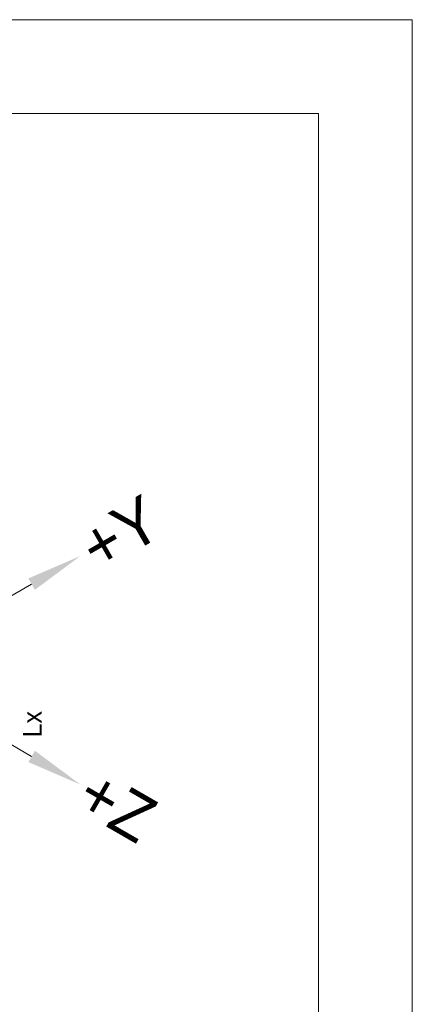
# Model space of a CAD drawing. Header units: millimetres. Extents: x 51337 to 61814, y -21781 to -12277.
# Tile 378 of 378: x 61772 to 61814, y -21466 to -21361. Entities that reach past the tile are written whole.
import ezdxf
from ezdxf.enums import TextEntityAlignment as Align

# ---------------------------------------------------------------- set-up
doc = ezdxf.new("R2010")
doc.units = ezdxf.units.MM
doc.header["$LTSCALE"] = 0.3175
for name, color, linetype, lineweight in [('1轮廓实线层', 7, 'Continuous', 18), ('2细线层', 4, 'Continuous', 13), ('6文字层', 3, 'Continuous', 13), ('7标注层', 4, 'Continuous', 13), ('图框层', 7, 'Continuous', 18)]:
    doc.layers.add(name, color=color, linetype=linetype, lineweight=lineweight)

# ---------------------------------------------------------------- blocks, each defined once
blk = doc.blocks.new('ZwmFrameMain_3_A4^_^无分区图框^_^landscape')
at = {"layer": '1轮廓实线层'}
for q in [(0, 200), (267, 0)]:
    blk.add_line((267, 200), q, dxfattribs=at)
at = {"layer": '2细线层'}
for q in [(-25, 205), (272, -5)]:
    blk.add_line((272, 205), q, dxfattribs=at)

msp = doc.modelspace()

# ---------------------------------------------------------------- linework, layer by layer
at = {"layer": '1轮廓实线层'}
for q in [(61773.37661, -21421.64598), (61773.37661, -21440.01715)]:
    msp.add_line((61757.46671, -21430.83157), q, dxfattribs=at)
at = {"layer": '7标注层'}
for points in [[(61773.72661, -21422.2522), (61773.02661, -21421.03976), (61778.57276, -21418.64598)], [(61773.02661, -21440.62337), (61773.72661, -21439.41094), (61778.57276, -21443.01715)]]:
    msp.add_solid(points, dxfattribs=at)

# ---------------------------------------------------------------- block references
at = {"layer": '图框层', "xscale": 2, "yscale": 2, "zscale": 2}
msp.add_blockref('ZwmFrameMain_3_A4^_^无分区图框^_^landscape', (61269.97696, -21771.45419), dxfattribs=at)

# ---------------------------------------------------------------- texts
at = {"layer": '6文字层'}
for s, rotation, p in [('+Y', 30, (61779.20045, -21418.28359)), ('+Z', 330, (61779.01448, -21443.27218))]:
    msp.add_text(s, height=5, rotation=rotation, dxfattribs=at).set_placement(p, align=Align.MIDDLE_LEFT)
msp.add_text('Lx', height=2, rotation=90, dxfattribs=at).set_placement((61772.44112, -21436.58596), align=Align.TOP_CENTER)

doc.saveas('drawing.dxf')
